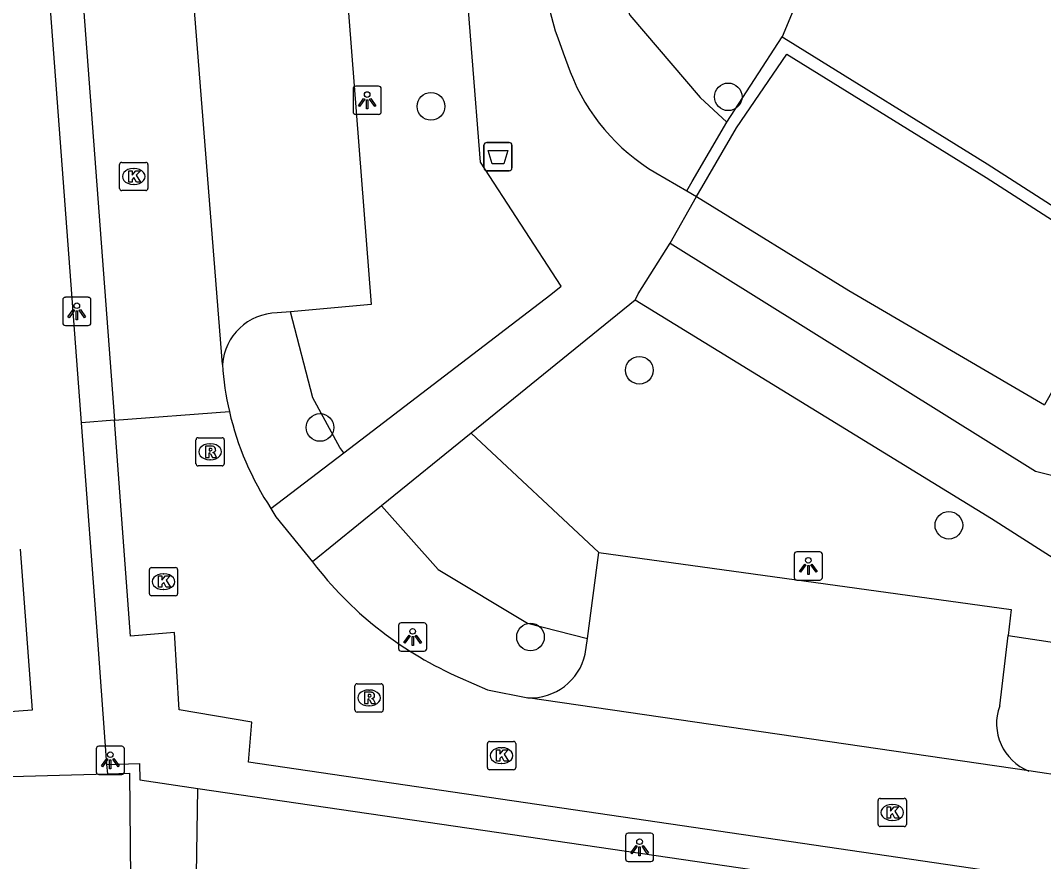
# Model space of a CAD drawing. Extents: x 161087 to 161922, y 382574 to 383873.
# Drawn here: x 161756.46 to 161792.66, y 383456.75 to 383486.51 of the extents above; entities that cross this region are included whole.
import ezdxf

# ---------------------------------------------------------------- set-up
doc = ezdxf.new("R2010")
doc.units = 0
for name, color, linetype in [('IMGEO_Afvalbak', 7, 'Continuous'), ('IMGEO_Boom', 7, 'Continuous'), ('IMGEO_Groenvoorziening', 7, 'Continuous'), ('IMGEO_Kolk', 7, 'Continuous'), ('IMGEO_Lichtpunt', 7, 'Continuous'), ('IMGEO_Muur', 7, 'Continuous'), ('IMGEO_Pand', 7, 'Continuous'), ('IMGEO_Parkeervlak_open', 7, 'Continuous'), ('IMGEO_Rijbaan_lokaal_open', 7, 'Continuous'), ('IMGEO_Rioolput', 7, 'Continuous'), ('IMGEO_Voetpad_halfverhard', 7, 'Continuous'), ('IMGEO_Voetpad_open', 7, 'Continuous'), ('IMGEO_Waterloop', 7, 'Continuous')]:
    doc.layers.add(name, color=color, linetype=linetype)

msp = doc.modelspace()

# ---------------------------------------------------------------- linework, layer by layer
at = {"layer": 'IMGEO_Afvalbak'}
for p, q in [((161772.962, 383482.194), (161773.752, 383482.194)), ((161773.752, 383482.194), (161772.962, 383482.194)), ((161772.862, 383481.294), (161772.862, 383482.094)), ((161772.862, 383482.094), (161772.862, 383481.294)), ((161773.852, 383482.094), (161773.852, 383481.294)), ((161773.852, 383481.294), (161773.852, 383482.094)), ((161773.752, 383481.194), (161772.962, 383481.194)), ((161772.962, 383481.194), (161773.752, 383481.194))]:
    msp.add_line(p, q, dxfattribs=at)
msp.add_lwpolyline([(161773.005, 383481.908), (161773.709, 383481.908), (161773.56, 383481.438), (161773.154, 383481.438), (161773.005, 383481.908)], dxfattribs=at)
for centre, start, end in [((161772.962, 383482.094), 90, 180), ((161772.962, 383482.094), 90, 180), ((161773.752, 383482.094), 0, 90), ((161773.752, 383482.094), 360, 90), ((161772.962, 383481.294), 180, 270), ((161772.962, 383481.294), 180, 270), ((161773.752, 383481.294), 270, 0), ((161773.752, 383481.294), 270, 0)]:
    msp.add_arc(centre, 0.1, start, end, dxfattribs=at)
at = {"layer": 'IMGEO_Boom'}
for centre in [(161781.504, 383483.81), (161770.985, 383483.472), (161778.361, 383474.134), (161767.06, 383472.108), (161789.312, 383468.649), (161774.508, 383464.693)]:
    msp.add_circle(centre, 0.489, dxfattribs=at)
at = {"layer": 'IMGEO_Groenvoorziening'}
for points in [[(161775.123, 383494.278), (161778.023, 383486.699), (161780.516, 383483.784), (161781.457, 383482.91)], [(161767.904, 383471.213), (161767.76, 383471.395), (161766.807, 383473.155), (161766.017, 383476.206)], [(161776.922, 383467.678), (161772.404, 383471.905)], [(161769.239, 383469.337), (161771.236, 383467.077), (161774.396, 383465.186), (161776.52, 383464.642)]]:
    msp.add_lwpolyline(points, dxfattribs=at)
at = {"layer": 'IMGEO_Kolk'}
for p, q in [((161759.968, 383480.565), (161759.968, 383481.417)), ((161760.043, 383481.491), (161760.895, 383481.491)), ((161760.969, 383481.417), (161760.969, 383480.565)), ((161760.456, 383481.271), (161760.481, 383481.271)), ((161760.479, 383480.711), (161760.454, 383480.711)), ((161760.895, 383480.491), (161760.043, 383480.491)), ((161761.021, 383466.226), (161761.021, 383467.078)), ((161761.096, 383467.152), (161761.948, 383467.152)), ((161761.509, 383466.932), (161761.534, 383466.932)), ((161762.022, 383467.078), (161762.022, 383466.226)), ((161761.532, 383466.372), (161761.507, 383466.372)), ((161761.948, 383466.152), (161761.096, 383466.152)), ((161772.982, 383460.07), (161772.982, 383460.922)), ((161773.057, 383460.996), (161773.909, 383460.996)), ((161773.47, 383460.776), (161773.495, 383460.776)), ((161773.983, 383460.922), (161773.983, 383460.07)), ((161773.493, 383460.216), (161773.468, 383460.216)), ((161773.909, 383459.996), (161773.057, 383459.996)), ((161786.882, 383458.983), (161787.734, 383458.983)), ((161786.807, 383458.057), (161786.807, 383458.909)), ((161787.295, 383458.763), (161787.32, 383458.763)), ((161787.808, 383458.909), (161787.808, 383458.057)), ((161787.734, 383457.983), (161786.882, 383457.983)), ((161787.318, 383458.203), (161787.293, 383458.203))]:
    msp.add_line(p, q, dxfattribs=at)
for points in [[(161759.968, 383480.565), (161759.968, 383481.417)], [(161760.043, 383481.491), (161760.895, 383481.491)], [(161760.969, 383481.417), (161760.969, 383480.565)], [(161760.289, 383481.191), (161760.412, 383481.191), (161760.412, 383481.04), (161760.542, 383481.191), (161760.706, 383481.191), (161760.56, 383481.04), (161760.713, 383480.791), (161760.561, 383480.791), (161760.476, 383480.955), (161760.412, 383480.888), (161760.412, 383480.791), (161760.289, 383480.791), (161760.289, 383481.191)], [(161760.895, 383480.491), (161760.043, 383480.491)], [(161761.021, 383466.226), (161761.021, 383467.078)], [(161761.096, 383467.152), (161761.948, 383467.152)], [(161762.022, 383467.078), (161762.022, 383466.226)], [(161761.342, 383466.852), (161761.465, 383466.852), (161761.465, 383466.701), (161761.595, 383466.852), (161761.759, 383466.852), (161761.613, 383466.701), (161761.766, 383466.452), (161761.614, 383466.452), (161761.529, 383466.616), (161761.465, 383466.549), (161761.465, 383466.452), (161761.342, 383466.452), (161761.342, 383466.852)], [(161761.948, 383466.152), (161761.096, 383466.152)], [(161772.982, 383460.07), (161772.982, 383460.922)], [(161773.057, 383460.996), (161773.909, 383460.996)], [(161773.983, 383460.922), (161773.983, 383460.07)], [(161773.303, 383460.696), (161773.426, 383460.696), (161773.426, 383460.545), (161773.556, 383460.696), (161773.72, 383460.696), (161773.574, 383460.545), (161773.727, 383460.296), (161773.575, 383460.296), (161773.49, 383460.46), (161773.426, 383460.393), (161773.426, 383460.296), (161773.303, 383460.296), (161773.303, 383460.696)], [(161773.909, 383459.996), (161773.057, 383459.996)], [(161786.882, 383458.983), (161787.734, 383458.983)], [(161786.807, 383458.057), (161786.807, 383458.909)], [(161787.128, 383458.683), (161787.251, 383458.683), (161787.251, 383458.532), (161787.381, 383458.683), (161787.545, 383458.683), (161787.399, 383458.532), (161787.552, 383458.283), (161787.4, 383458.283), (161787.315, 383458.447), (161787.251, 383458.38), (161787.251, 383458.283), (161787.128, 383458.283), (161787.128, 383458.683)], [(161787.808, 383458.909), (161787.808, 383458.057)], [(161787.734, 383457.983), (161786.882, 383457.983)]]:
    msp.add_lwpolyline(points, dxfattribs=at)
for centre, start, end in [((161760.045, 383481.415), 91.552, 178.448), ((161760.045, 383481.415), 91.552, 178.448), ((161760.893, 383481.415), 1.552, 88.448), ((161760.893, 383481.415), 1.552, 88.448), ((161760.045, 383480.567), 181.552, 268.448), ((161760.045, 383480.567), 181.552, 268.448), ((161760.893, 383480.567), 271.552, 358.448), ((161760.893, 383480.567), 271.552, 358.448), ((161761.098, 383467.076), 91.552, 178.448), ((161761.098, 383467.076), 91.552, 178.448), ((161761.946, 383467.076), 1.552, 88.448), ((161761.946, 383467.076), 1.552, 88.448), ((161761.098, 383466.228), 181.552, 268.448), ((161761.098, 383466.228), 181.552, 268.448), ((161761.946, 383466.228), 271.552, 358.448), ((161761.946, 383466.228), 271.552, 358.448), ((161773.059, 383460.92), 91.552, 178.448), ((161773.059, 383460.92), 91.552, 178.448), ((161773.907, 383460.92), 1.552, 88.448), ((161773.907, 383460.92), 1.552, 88.448), ((161773.059, 383460.072), 181.552, 268.448), ((161773.059, 383460.072), 181.552, 268.448), ((161773.907, 383460.072), 271.552, 358.448), ((161773.907, 383460.072), 271.552, 358.448), ((161786.884, 383458.907), 91.552, 178.448), ((161786.884, 383458.907), 91.552, 178.448), ((161787.732, 383458.907), 1.552, 88.448), ((161787.732, 383458.907), 1.552, 88.448), ((161786.884, 383458.059), 181.552, 268.448), ((161786.884, 383458.059), 181.552, 268.448), ((161787.732, 383458.059), 271.552, 358.448), ((161787.732, 383458.059), 271.552, 358.448)]:
    msp.add_arc(centre, 0.0765, start, end, dxfattribs=at)
for centre, major_axis, ratio, start_param, end_param in [((161760.455, 383480.991), (-0.387, 0.002), 0.722429, 4.712389, 7.853982), ((161760.48, 383480.991), (-0.39, 0.002), 0.717154, 1.570796, 4.712389), ((161761.508, 383466.652), (-0.387, 0.002), 0.722429, 4.712389, 7.853982), ((161761.533, 383466.652), (-0.39, 0.002), 0.717154, 1.570796, 4.712389), ((161773.469, 383460.496), (-0.387, 0.002), 0.722429, 4.712389, 7.853982), ((161773.494, 383460.496), (-0.39, 0.002), 0.717154, 1.570796, 4.712389), ((161787.294, 383458.483), (-0.387, 0.002), 0.722429, 4.712389, 7.853982), ((161787.319, 383458.483), (-0.39, 0.002), 0.717154, 1.570796, 4.712389)]:
    msp.add_ellipse(centre, major_axis=major_axis, ratio=ratio, start_param=start_param, end_param=end_param, dxfattribs=at)
at = {"layer": 'IMGEO_Lichtpunt'}
for p, q in [((161768.229, 383484.092), (161768.229, 383483.285)), ((161768.229, 383484.092), (161768.229, 383483.285)), ((161769.131, 383484.187), (161768.323, 383484.187)), ((161769.131, 383484.187), (161768.323, 383484.187)), ((161769.225, 383483.285), (161769.225, 383484.092)), ((161769.225, 383483.285), (161769.225, 383484.092)), ((161768.323, 383483.191), (161769.131, 383483.191)), ((161768.323, 383483.191), (161769.131, 383483.191)), ((161758.857, 383476.714), (161758.049, 383476.714)), ((161758.857, 383476.714), (161758.049, 383476.714)), ((161757.955, 383476.619), (161757.955, 383475.812)), ((161757.955, 383476.619), (161757.955, 383475.812)), ((161758.951, 383475.812), (161758.951, 383476.619)), ((161758.951, 383475.812), (161758.951, 383476.619)), ((161758.049, 383475.718), (161758.857, 383475.718)), ((161758.049, 383475.718), (161758.857, 383475.718)), ((161784.742, 383467.706), (161783.934, 383467.706)), ((161784.742, 383467.706), (161783.934, 383467.706)), ((161783.84, 383467.611), (161783.84, 383466.804)), ((161783.84, 383467.611), (161783.84, 383466.804)), ((161784.836, 383466.804), (161784.836, 383467.611)), ((161784.836, 383466.804), (161784.836, 383467.611)), ((161783.934, 383466.71), (161784.742, 383466.71)), ((161783.934, 383466.71), (161784.742, 383466.71)), ((161770.741, 383465.19), (161769.933, 383465.19)), ((161770.741, 383465.19), (161769.933, 383465.19)), ((161769.839, 383465.095), (161769.839, 383464.288)), ((161769.839, 383465.095), (161769.839, 383464.288)), ((161770.835, 383464.288), (161770.835, 383465.095)), ((161770.835, 383464.288), (161770.835, 383465.095)), ((161769.933, 383464.194), (161770.741, 383464.194)), ((161769.933, 383464.194), (161770.741, 383464.194)), ((161760.042, 383460.825), (161759.234, 383460.825)), ((161760.042, 383460.825), (161759.234, 383460.825)), ((161759.14, 383460.73), (161759.14, 383459.923)), ((161759.14, 383460.73), (161759.14, 383459.923)), ((161760.136, 383459.923), (161760.136, 383460.73)), ((161760.136, 383459.923), (161760.136, 383460.73)), ((161759.234, 383459.829), (161760.042, 383459.829)), ((161759.234, 383459.829), (161760.042, 383459.829)), ((161777.869, 383457.651), (161777.869, 383456.844)), ((161777.869, 383457.651), (161777.869, 383456.844)), ((161778.771, 383457.746), (161777.963, 383457.746)), ((161778.771, 383457.746), (161777.963, 383457.746)), ((161778.865, 383456.844), (161778.865, 383457.651)), ((161778.865, 383456.844), (161778.865, 383457.651)), ((161777.963, 383456.75), (161778.771, 383456.75)), ((161777.963, 383456.75), (161778.771, 383456.75))]:
    msp.add_line(p, q, dxfattribs=at)
for points in [[(161768.603, 383483.756), (161768.642, 383483.728), (161768.454, 383483.466), (161768.416, 383483.493), (161768.603, 383483.756)], [(161768.705, 383483.708), (161768.752, 383483.708), (161768.752, 383483.386), (161768.705, 383483.386), (161768.705, 383483.708)], [(161768.815, 383483.728), (161768.853, 383483.755), (161769.04, 383483.493), (161769.001, 383483.465), (161768.815, 383483.728)], [(161758.329, 383476.283), (161758.368, 383476.255), (161758.18, 383475.993), (161758.142, 383476.02), (161758.329, 383476.283)], [(161758.431, 383476.235), (161758.478, 383476.235), (161758.478, 383475.913), (161758.431, 383475.913), (161758.431, 383476.235)], [(161758.541, 383476.255), (161758.579, 383476.282), (161758.766, 383476.02), (161758.727, 383475.992), (161758.541, 383476.255)], [(161784.214, 383467.275), (161784.253, 383467.247), (161784.065, 383466.985), (161784.027, 383467.012), (161784.214, 383467.275)], [(161784.316, 383467.227), (161784.363, 383467.227), (161784.363, 383466.905), (161784.316, 383466.905), (161784.316, 383467.227)], [(161784.426, 383467.247), (161784.464, 383467.274), (161784.651, 383467.012), (161784.612, 383466.984), (161784.426, 383467.247)], [(161770.213, 383464.759), (161770.252, 383464.731), (161770.064, 383464.469), (161770.026, 383464.496), (161770.213, 383464.759)], [(161770.425, 383464.731), (161770.463, 383464.758), (161770.65, 383464.496), (161770.611, 383464.468), (161770.425, 383464.731)], [(161770.315, 383464.711), (161770.362, 383464.711), (161770.362, 383464.389), (161770.315, 383464.389), (161770.315, 383464.711)], [(161759.514, 383460.394), (161759.553, 383460.366), (161759.365, 383460.104), (161759.327, 383460.131), (161759.514, 383460.394)], [(161759.616, 383460.346), (161759.663, 383460.346), (161759.663, 383460.024), (161759.616, 383460.024), (161759.616, 383460.346)], [(161759.726, 383460.366), (161759.764, 383460.393), (161759.951, 383460.131), (161759.912, 383460.103), (161759.726, 383460.366)], [(161778.243, 383457.315), (161778.282, 383457.287), (161778.094, 383457.025), (161778.056, 383457.052), (161778.243, 383457.315)], [(161778.345, 383457.267), (161778.392, 383457.267), (161778.392, 383456.945), (161778.345, 383456.945), (161778.345, 383457.267)], [(161778.455, 383457.287), (161778.493, 383457.314), (161778.68, 383457.052), (161778.641, 383457.024), (161778.455, 383457.287)]]:
    msp.add_lwpolyline(points, dxfattribs=at)
for centre in [(161768.728, 383483.89), (161758.454, 383476.417), (161784.339, 383467.409), (161770.338, 383464.893), (161759.639, 383460.528), (161778.368, 383457.449)]:
    msp.add_circle(centre, 0.0994, dxfattribs=at)
for centre, start, end in [((161768.323, 383484.092), 90, 180), ((161768.323, 383484.092), 90, 180), ((161769.131, 383484.092), 0, 90), ((161769.131, 383484.092), 0, 90), ((161768.323, 383483.285), 180, 270), ((161768.323, 383483.285), 180, 270), ((161769.131, 383483.285), 270, 0), ((161769.131, 383483.285), 270, 360), ((161758.049, 383476.619), 90, 180), ((161758.049, 383476.619), 90, 180), ((161758.857, 383476.619), 0, 90), ((161758.857, 383476.619), 0, 90), ((161758.049, 383475.812), 180, 270), ((161758.049, 383475.812), 180, 270), ((161758.857, 383475.812), 270, 0), ((161758.857, 383475.812), 270, 360), ((161783.934, 383467.611), 90, 180), ((161783.934, 383467.611), 90, 180), ((161784.742, 383467.611), 0, 90), ((161784.742, 383467.611), 0, 90), ((161783.934, 383466.804), 180, 270), ((161783.934, 383466.804), 180, 270), ((161784.742, 383466.804), 270, 0), ((161784.742, 383466.804), 270, 360), ((161769.933, 383465.095), 90, 180), ((161769.933, 383465.095), 90, 180), ((161770.741, 383465.095), 0, 90), ((161770.741, 383465.095), 0, 90), ((161769.933, 383464.288), 180, 270), ((161769.933, 383464.288), 180, 270), ((161770.741, 383464.288), 270, 0), ((161770.741, 383464.288), 270, 360), ((161759.234, 383460.73), 90, 180), ((161759.234, 383460.73), 90, 180), ((161760.042, 383460.73), 0, 90), ((161760.042, 383460.73), 0, 90), ((161759.234, 383459.923), 180, 270), ((161759.234, 383459.923), 180, 270), ((161760.042, 383459.923), 270, 0), ((161760.042, 383459.923), 270, 360), ((161777.963, 383457.651), 90, 180), ((161777.963, 383457.651), 90, 180), ((161778.771, 383457.651), 0, 90), ((161778.771, 383457.651), 0, 90), ((161777.963, 383456.844), 180, 270), ((161777.963, 383456.844), 180, 270), ((161778.771, 383456.844), 270, 0), ((161778.771, 383456.844), 270, 360)]:
    msp.add_arc(centre, 0.0946, start, end, dxfattribs=at)
at = {"layer": 'IMGEO_Muur'}
for points in [[(161781.457, 383482.91), (161783.417, 383485.929)], [(161783.417, 383485.929), (161783.62, 383485.804), (161790.669, 383481.44), (161795.944, 383478.057), (161796.079, 383477.97)], [(161780.386, 383480.285), (161780.567, 383480.605), (161781.801, 383482.708), (161783.579, 383485.318), (161790.628, 383480.954), (161795.496, 383477.832), (161792.695, 383472.908)], [(161780.037, 383480.487), (161780.229, 383480.819), (161781.457, 383482.91)], [(161780.037, 383480.487), (161780.386, 383480.285)]]:
    msp.add_lwpolyline(points, dxfattribs=at)
at = {"layer": 'IMGEO_Pand'}
msp.add_lwpolyline([(161756.452, 383467.803), (161756.879, 383462.099), (161745.74, 383461.265), (161745.726, 383461.446)], dxfattribs=at)
at = {"layer": 'IMGEO_Parkeervlak_open'}
for points in [[(161766.701, 383504.367), (161767.04, 383500), (161768.868, 383476.465), (161766.017, 383476.206)], [(161766.017, 383476.206), (161765.539, 383476.162)], [(161776.52, 383464.642), (161776.922, 383467.678)], [(161776.922, 383467.678), (161791.521, 383465.671), (161791.41, 383464.745)], [(161776.447, 383464.089), (161776.52, 383464.642)]]:
    msp.add_lwpolyline(points, dxfattribs=at)
for centre, radius, start, end in [((161765.568, 383474.195), 1.967, 90.8381, 175.9009), ((161774.5, 383464.533), 1.997, 267.4916, 347.1621)]:
    msp.add_arc(centre, radius, start, end, dxfattribs=at)
at = {"layer": 'IMGEO_Rijbaan_lokaal_open'}
for points in [[(161759.065, 383560.964), (161756.374, 383560.627), (161759.413, 383521.117), (161757.749, 383520.961), (161757.984, 383517.9), (161756.371, 383517.781), (161757.707, 383500), (161759.783, 383472.364)], [(161763.606, 383474.336), (161761.58, 383500), (161761.091, 383506.201)], [(161759.783, 383472.364), (161763.854, 383472.67)], [(161840.774, 383449.067), (161764.534, 383460.262), (161764.644, 383461.683), (161762.081, 383462.117), (161761.907, 383464.848), (161760.357, 383464.717), (161759.783, 383472.364)], [(161765.325, 383469.238), (161765.496, 383468.942), (161766.79, 383467.348)], [(161766.79, 383467.348), (161766.936, 383467.168)], [(161772.021, 383463.248), (161772.985, 383462.828), (161774.413, 383462.538)], [(161792.147, 383459.951), (161774.413, 383462.538)], [(161794.946, 383459.528), (161792.147, 383459.951)]]:
    msp.add_lwpolyline(points, dxfattribs=at)
for centre, radius, start, end in [((161774.223, 383475.065), 10.642, 183.9278, 193.0059), ((161774.132, 383475.044), 10.549, 193.0066, 213.3947), ((161777.307, 383475.364), 13.219, 218.3163, 246.4268)]:
    msp.add_arc(centre, radius, start, end, dxfattribs=at)
at = {"layer": 'IMGEO_Rioolput'}
for p, q in [((161762.671, 383470.821), (161762.671, 383471.673)), ((161762.746, 383471.747), (161763.598, 383471.747)), ((161763.672, 383471.673), (161763.672, 383470.821)), ((161763.159, 383471.527), (161763.184, 383471.527)), ((161763.182, 383470.967), (161763.157, 383470.967)), ((161763.598, 383470.747), (161762.746, 383470.747)), ((161768.297, 383462.111), (161768.297, 383462.963)), ((161768.372, 383463.037), (161769.224, 383463.037)), ((161769.298, 383462.963), (161769.298, 383462.111)), ((161768.785, 383462.817), (161768.81, 383462.817)), ((161768.808, 383462.257), (161768.783, 383462.257)), ((161769.224, 383462.037), (161768.372, 383462.037))]:
    msp.add_line(p, q, dxfattribs=at)
for points in [[(161762.671, 383470.821), (161762.671, 383471.673)], [(161762.746, 383471.747), (161763.598, 383471.747)], [(161763.672, 383471.673), (161763.672, 383470.821)], [(161763.26, 383471.445), (161763.008, 383471.447), (161763.008, 383471.047)], [(161763.186, 383471.366), (161763.132, 383471.366), (161763.132, 383471.285)], [(161763.132, 383471.285), (161763.184, 383471.285)], [(161763.008, 383471.047), (161763.132, 383471.047), (161763.132, 383471.209), (161763.143, 383471.209)], [(161763.19, 383471.18), (161763.261, 383471.047), (161763.401, 383471.047), (161763.336, 383471.173)], [(161763.598, 383470.747), (161762.746, 383470.747)], [(161768.297, 383462.111), (161768.297, 383462.963)], [(161768.372, 383463.037), (161769.224, 383463.037)], [(161769.298, 383462.963), (161769.298, 383462.111)], [(161768.886, 383462.735), (161768.634, 383462.737), (161768.634, 383462.337)], [(161768.812, 383462.656), (161768.758, 383462.656), (161768.758, 383462.575)], [(161768.634, 383462.337), (161768.758, 383462.337), (161768.758, 383462.499), (161768.769, 383462.499)], [(161768.758, 383462.575), (161768.81, 383462.575)], [(161768.816, 383462.47), (161768.887, 383462.337), (161769.027, 383462.337), (161768.962, 383462.463)], [(161769.224, 383462.037), (161768.372, 383462.037)]]:
    msp.add_lwpolyline(points, dxfattribs=at)
for centre, radius, start, end in [((161762.748, 383471.671), 0.0765, 91.552, 178.448), ((161762.748, 383471.671), 0.0765, 91.552, 178.448), ((161763.596, 383471.671), 0.0765, 1.552, 88.448), ((161763.596, 383471.671), 0.0765, 1.552, 88.448), ((161763.168, 383471.474), 0.19, 274.7715, 282.9687), ((161763.192, 383471.27), 0.0964, 77.0061, 93.1865), ((161763.206, 383471.327), 0.0378, 276.6634, 79.6772), ((161763.259, 383471.335), 0.109, 350.3612, 89.416), ((161763.257, 383471.335), 0.112, 277.5842, 350.9817), ((161763.142, 383471.156), 0.0533, 26.0293, 88.6989), ((161763.241, 383471.12), 0.108, 29.5134, 73.7905), ((161762.748, 383470.823), 0.0765, 181.552, 268.448), ((161762.748, 383470.823), 0.0765, 181.552, 268.448), ((161763.596, 383470.823), 0.0765, 271.552, 358.448), ((161763.596, 383470.823), 0.0765, 271.552, 358.448), ((161768.374, 383462.961), 0.0765, 91.552, 178.448), ((161768.374, 383462.961), 0.0765, 91.552, 178.448), ((161769.222, 383462.961), 0.0765, 1.552, 88.448), ((161769.222, 383462.961), 0.0765, 1.552, 88.448), ((161768.794, 383462.764), 0.19, 274.7715, 282.9687), ((161768.818, 383462.56), 0.0964, 77.0061, 93.1865), ((161768.832, 383462.617), 0.0378, 276.6634, 79.6772), ((161768.885, 383462.625), 0.109, 350.3612, 89.416), ((161768.883, 383462.625), 0.112, 277.5842, 350.9817), ((161768.768, 383462.446), 0.0533, 26.0293, 88.6989), ((161768.867, 383462.41), 0.108, 29.5134, 73.7905), ((161768.374, 383462.113), 0.0765, 181.552, 268.448), ((161768.374, 383462.113), 0.0765, 181.552, 268.448), ((161769.222, 383462.113), 0.0765, 271.552, 358.448), ((161769.222, 383462.113), 0.0765, 271.552, 358.448)]:
    msp.add_arc(centre, radius, start, end, dxfattribs=at)
for centre, major_axis, ratio, start_param, end_param in [((161763.158, 383471.247), (-0.387, 0.002), 0.722429, 4.712389, 7.853982), ((161763.183, 383471.247), (-0.39, 0.002), 0.717154, 1.570796, 4.712389), ((161768.784, 383462.537), (-0.387, 0.002), 0.722429, 4.712389, 7.853982), ((161768.809, 383462.537), (-0.39, 0.002), 0.717154, 1.570796, 4.712389)]:
    msp.add_ellipse(centre, major_axis=major_axis, ratio=ratio, start_param=start_param, end_param=end_param, dxfattribs=at)
at = {"layer": 'IMGEO_Voetpad_halfverhard'}
for points in [[(161767.904, 383471.213), (161775.226, 383476.82), (161775.598, 383477.105), (161772.735, 383481.492), (161772.149, 383488.964), (161771.953, 383493.124), (161770.807, 383506.223), (161770.751, 383506.432), (161770.625, 383506.651), (161770.183, 383507.022), (161766.42, 383510.386)], [(161774.643, 383494.646), (161774.811, 383492.03), (161775.127, 383487.111), (161775.384, 383486.146), (161775.473, 383485.902), (161775.668, 383485.367), (161775.912, 383484.696)], [(161778.945, 383481.117), (161780.037, 383480.487)], [(161778.209, 383476.618), (161778.318, 383476.838), (161779.452, 383478.634)], [(161778.209, 383476.618), (161772.404, 383471.905)], [(161804.221, 383458.125), (161804.053, 383460.424), (161790.821, 383468.878), (161778.573, 383476.394), (161778.209, 383476.618)], [(161772.404, 383471.905), (161769.239, 383469.337)], [(161765.325, 383469.238), (161767.904, 383471.213)], [(161769.239, 383469.337), (161766.79, 383467.348)]]:
    msp.add_lwpolyline(points, dxfattribs=at)
msp.add_arc((161782.571, 383487.265), 7.137, 201.0931, 239.4656, dxfattribs=at)
at = {"layer": 'IMGEO_Voetpad_open'}
for points in [[(161758.616, 383472.276), (161756.539, 383500), (161755.9, 383508.525), (161755.456, 383508.491)], [(161779.452, 383478.634), (161780.386, 383480.285)], [(161780.386, 383480.285), (161785.771, 383476.95), (161792.695, 383472.908)], [(161779.452, 383478.634), (161792.383, 383470.557), (161799.174, 383468.865), (161799.833, 383468.431)], [(161759.783, 383472.364), (161758.616, 383472.276)], [(161759.522, 383460.184), (161759.192, 383464.586), (161758.616, 383472.276)], [(161791.111, 383462.258), (161791.41, 383464.745)], [(161791.41, 383464.745), (161795.479, 383464.131), (161794.946, 383459.528)], [(161759.522, 383460.184), (161760.677, 383460.22), (161760.686, 383459.635), (161762.732, 383459.335)], [(161759.547, 383459.851), (161759.522, 383460.184)], [(161739.913, 383459.303), (161759.547, 383459.851)], [(161759.547, 383459.851), (161760.321, 383459.873), (161760.658, 383423.683)], [(161762.519, 383445.674), (161762.732, 383459.335)], [(161762.732, 383459.335), (161787.987, 383455.637), (161790.7, 383452.778), (161792.629, 383452.551)]]:
    msp.add_lwpolyline(points, dxfattribs=at)
msp.add_arc((161792.806, 383461.633), 1.807, 159.7611, 248.6056, dxfattribs=at)
at = {"layer": 'IMGEO_Waterloop'}
msp.add_lwpolyline([(161775.123, 383494.278), (161779.132, 383491.202), (161783.859, 383487.001), (161783.417, 383485.929)], dxfattribs=at)

doc.saveas('drawing.dxf')
